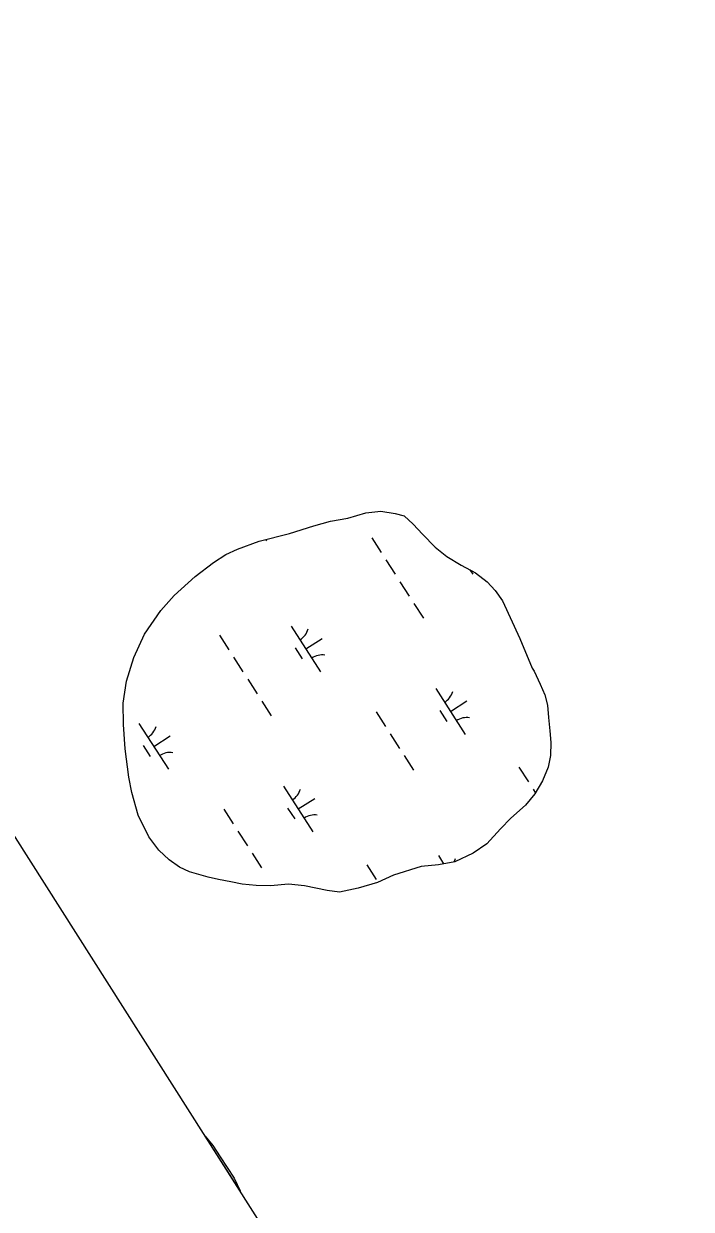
# Model space of a CAD drawing. Extents: x 3962991 to 3983549, y 181631 to 204078.
# Drawn here: x 3971302 to 3971917, y 189791 to 190882 of the extents above; entities that cross this region are included whole.
import ezdxf

# ---------------------------------------------------------------- set-up
doc = ezdxf.new("R2010")
doc.units = 0
doc.layers.add('V-GRID-FRAM', color=7, linetype='Continuous')
doc.layers.add('V-WETL-SWMP', color=7, linetype='Continuous')

msp = doc.modelspace()

# ---------------------------------------------------------------- linework, layer by layer
at = {"layer": 'V-GRID-FRAM'}
msp.add_lwpolyline([(3973881.1, 201670.7), (3982001.8, 189003.7), (3974929.2, 184418.3), (3966825.4, 197159.8), (3973881.1, 201670.7)], dxfattribs=at)
at = {"layer": 'V-WETL-SWMP'}
for p, q in [((3971525, 190407.2), (3971525.8, 190406)), ((3971622.7, 190408.7), (3971631.3, 190395.3)), ((3971635.6, 190388.5), (3971644.3, 190375.1)), ((3971698.6, 190387.2), (3971698.8, 190387)), ((3971713, 190379.2), (3971715.6, 190375.1)), ((3971648.6, 190368.3), (3971657.2, 190354.9)), ((3971661.5, 190348.1), (3971670.2, 190334.7)), ((3971482.7, 190319), (3971491.3, 190305.5)), ((3971548.5, 190327.4), (3971575.5, 190285.3)), ((3971552.3, 190307.3), (3971558.8, 190297.2)), ((3971562, 190306.4), (3971577.2, 190316.1)), ((3971495.6, 190298.8), (3971504.2, 190285.3)), ((3971508.6, 190278.6), (3971517.2, 190265.1)), ((3971681.6, 190269.9), (3971708.5, 190227.8)), ((3971521.5, 190258.4), (3971530.2, 190244.9)), ((3971695.1, 190248.9), (3971710.2, 190258.6)), ((3971626.7, 190248.6), (3971635.3, 190235.1)), ((3971685.3, 190249.7), (3971691.8, 190239.6)), ((3971408.5, 190237.7), (3971435.5, 190195.6)), ((3971422, 190216.6), (3971437.2, 190226.3)), ((3971639.6, 190228.4), (3971648.2, 190214.9)), ((3971412.3, 190217.5), (3971418.7, 190207.4)), ((3971652.6, 190208.2), (3971661.2, 190194.7)), ((3971758.1, 190197.5), (3971766.8, 190184)), ((3971541.5, 190180.1), (3971568.5, 190138)), ((3971771.1, 190177.3), (3971773.3, 190173.8)), ((3971555, 190159.1), (3971570.2, 190168.8)), ((3971486.6, 190158.8), (3971495.3, 190145.4)), ((3971545.3, 190160), (3971551.8, 190149.9)), ((3971499.6, 190138.6), (3971508.2, 190125.2)), ((3971512.5, 190118.4), (3971521.2, 190105)), ((3971684, 190116.2), (3971688.8, 190108.6)), ((3971618.1, 190107.7), (3971626.7, 190094.2)), ((3971501.5, 189807.5), (3971469.4, 189858)), ((3971469.4, 189858), (3971476.4, 189849.4)), ((3971476.4, 189849.4), (3971483.2, 189838.8)), ((3971483.2, 189838.8), (3971496, 189819.4)), ((3971496, 189819.4), (3971501.5, 189807.5))]:
    msp.add_line(p, q, dxfattribs=at)
msp.add_lwpolyline([(3971393.9, 190256.6), (3971397.1, 190276.9), (3971403.9, 190298.4), (3971413.6, 190320), (3971428.7, 190341.7), (3971440.9, 190355.5), (3971460.2, 190373.1), (3971477.2, 190385.9), (3971488.4, 190393.2), (3971499, 190398.2), (3971519.1, 190405.7), (3971546.9, 190412.7), (3971569.4, 190419.6), (3971584.8, 190424.1), (3971600.8, 190426.7), (3971617.3, 190431.8), (3971631, 190433.2), (3971644.1, 190431), (3971652.4, 190428.8), (3971660.9, 190421.2), (3971669.4, 190411.9), (3971680.9, 190400.2), (3971691.7, 190391.5), (3971705, 190383.4), (3971718.1, 190376.5), (3971729, 190368.3), (3971736.3, 190360.1), (3971743, 190350.7), (3971759, 190316), (3971770.2, 190288.8), (3971772, 190285.9), (3971777.6, 190274.1), (3971781.9, 190264.1), (3971784.5, 190254.6), (3971785.3, 190243.3), (3971786.7, 190230.9), (3971787.5, 190220.2), (3971787.1, 190208.3), (3971784.9, 190197.5), (3971779.8, 190185), (3971772.8, 190173), (3971764.1, 190162.7), (3971750.6, 190150.6), (3971741.3, 190140.9), (3971728.5, 190127), (3971716.1, 190118.5), (3971699, 190110.4), (3971684.2, 190107.8), (3971668.2, 190106.3), (3971642.8, 190098.2), (3971628.1, 190091.4), (3971610.3, 190086.3), (3971593.1, 190082.4), (3971581.8, 190084), (3971560.9, 190088.4), (3971546, 190089.9), (3971529.4, 190088.4), (3971516.3, 190088.8), (3971503.3, 190089.8), (3971493.1, 190092), (3971481.8, 190094.1), (3971472.2, 190096.3), (3971454.9, 190101.4), (3971445.9, 190105.4), (3971436.3, 190112.4), (3971426.6, 190121.1), (3971417.5, 190133.4), (3971407.6, 190153.5), (3971401.9, 190174.2), (3971399.3, 190188.4), (3971395.9, 190214.5), (3971394.3, 190237)], close=True, dxfattribs=at)
for centre, start, end in [((3971547.3, 190329.8), 301.8919, 343.4355), ((3971577.1, 190283.3), 81.8919, 123.4355), ((3971680.3, 190272.2), 301.8919, 343.4355), ((3971710.2, 190225.7), 81.8919, 123.4355), ((3971407.3, 190240), 301.8919, 343.4355), ((3971437.1, 190193.5), 81.8919, 123.4355), ((3971540.3, 190182.5), 301.8919, 343.4355), ((3971570.1, 190136), 81.8919, 123.4355), ((3971682.8, 190118.5), 332.2759, 343.4355)]:
    msp.add_arc(centre, 17.6, start, end, dxfattribs=at)

doc.saveas('drawing.dxf')
